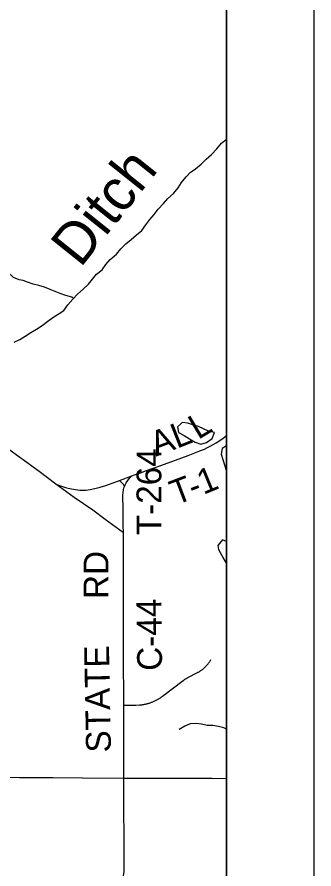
# Model space of a CAD drawing. Extents: x 0 to 34, y 0 to 22.
# Drawn here: x 8.66 to 9, y 16.226 to 17.2 of the extents above; entities that cross this region are included whole.
import ezdxf

# ---------------------------------------------------------------- set-up
doc = ezdxf.new("R2010")
doc.units = 0
for name, color, linetype in [('GM_X_County_Road', 7, 'Continuous'), ('GM_X_County_Road_Text', 7, 'Continuous'), ('GM_X_Minor_Lake', 7, 'Continuous'), ('GM_X_Minor_River', 7, 'Continuous'), ('GM_X_Minor_River_Text', 7, 'Continuous'), ('GM_X_Rail_Line_Text', 7, 'Continuous'), ('GM_X_Township_Road', 7, 'Continuous'), ('GM_X_Township_Road_Text', 7, 'Continuous'), ('SH_Cut_Line', 7, 'Continuous'), ('SH_Data', 7, 'Continuous')]:
    doc.layers.add(name, color=color, linetype=linetype)

msp = doc.modelspace()

# ---------------------------------------------------------------- linework, layer by layer
at = {"layer": 'GM_X_County_Road'}
for points in [[(8.78255, 16.32956), (8.78248, 16.40718), (8.78248, 16.4129), (8.78234, 16.43514), (8.78224, 16.44955), (8.78211, 16.47111), (8.78204, 16.48817), (8.78211, 16.50252), (8.78217, 16.53182), (8.78204, 16.55562), (8.78211, 16.59506), (8.78197, 16.61013), (8.76132, 16.62526), (8.76123, 16.62532), (8.74705, 16.6357), (8.72561, 16.65053), (8.70472, 16.66575), (8.68556, 16.67999), (8.68303, 16.68189), (8.66751, 16.69328), (8.66526, 16.69492), (8.64955, 16.70639)], [(8.61956, 16.33052), (8.66318, 16.33042), (8.70125, 16.33016), (8.73515, 16.33006), (8.78205, 16.32957)], [(8.78205, 16.32957), (8.78255, 16.32956), (8.81092, 16.32962), (8.86309, 16.32939), (8.88364, 16.32935), (8.9, 16.32932)]]:
    msp.add_lwpolyline(points, dxfattribs=at)
at = {"layer": 'GM_X_Minor_Lake'}
for points in [[(8.84741, 16.73434), (8.84377, 16.7312), (8.84511, 16.72474), (8.8514, 16.72113), (8.85768, 16.71734), (8.86396, 16.71373), (8.87044, 16.71146), (8.87709, 16.71337), (8.88355, 16.71775), (8.88606, 16.72459)], [(8.8474, 16.73434), (8.84377, 16.7312), (8.84511, 16.72474), (8.8514, 16.72113), (8.85768, 16.71734), (8.86396, 16.71373), (8.87044, 16.71146), (8.87709, 16.71337), (8.88355, 16.71775), (8.88605, 16.72457)], [(8.88606, 16.72459), (8.87936, 16.72611), (8.87364, 16.72896), (8.86774, 16.73161), (8.86127, 16.7335), (8.85556, 16.73521), (8.84928, 16.73596), (8.84741, 16.73434)], [(8.88602, 16.7246), (8.87936, 16.72611), (8.87364, 16.72896), (8.86774, 16.73161), (8.86127, 16.7335), (8.85556, 16.73521), (8.84928, 16.73596), (8.84741, 16.73434)], [(8.9, 16.60009), (8.89533, 16.60178), (8.8902, 16.59531)], [(8.9, 16.60009), (8.89533, 16.60178), (8.8902, 16.59531)], [(8.8902, 16.59531), (8.89097, 16.59074), (8.89459, 16.5839), (8.8961, 16.5814)], [(8.89581, 16.58161), (8.8986, 16.57725), (8.9, 16.57497)], [(8.8961, 16.5814), (8.8986, 16.57725), (8.9, 16.57497)]]:
    msp.add_lwpolyline(points, dxfattribs=at)
at = {"layer": 'GM_X_Minor_River'}
for points in [[(8.657, 16.82775), (8.66346, 16.83099), (8.66955, 16.8348), (8.67601, 16.83899), (8.68266, 16.8428), (8.68912, 16.847), (8.69539, 16.85176), (8.70148, 16.85595), (8.70737, 16.85976), (8.71383, 16.86414), (8.71839, 16.87042), (8.72427, 16.87689), (8.72959, 16.88279), (8.73586, 16.88831), (8.74194, 16.89402), (8.7465, 16.90011), (8.75125, 16.90582), (8.75771, 16.91077), (8.76188, 16.91686), (8.76701, 16.92238), (8.77404, 16.92848), (8.77917, 16.93457), (8.78468, 16.94028), (8.79095, 16.94523), (8.79684, 16.95056), (8.80311, 16.9557), (8.80767, 16.96217), (8.81241, 16.96807), (8.81716, 16.97378), (8.82172, 16.97987), (8.8278, 16.98634), (8.83273, 16.99205), (8.83919, 16.99776), (8.8447, 17.00423), (8.8485, 17.01032), (8.85381, 17.01679), (8.85837, 17.02193), (8.86465, 17.02612), (8.87092, 17.03146), (8.87662, 17.03717), (8.88289, 17.04231), (8.88877, 17.04897), (8.89428, 17.05525), (8.9, 17.05987)], [(8.72499, 16.87769), (8.72294, 16.87936), (8.71609, 16.88144), (8.70981, 16.88353), (8.7039, 16.88599), (8.69819, 16.88808), (8.69172, 16.89073), (8.68544, 16.89281), (8.67897, 16.89414), (8.67231, 16.8966), (8.66755, 16.89831), (8.66279, 16.89906), (8.65632, 16.9019), (8.65022, 16.9076), (8.64603, 16.91368), (8.64336, 16.91995), (8.64278, 16.92623), (8.646, 16.93231), (8.64847, 16.9384), (8.64827, 16.94524)], [(8.9, 16.70929), (8.89517, 16.70636), (8.89385, 16.69989), (8.89557, 16.69362), (8.89768, 16.68773), (8.89959, 16.68164), (8.9, 16.68087)], [(8.9, 16.38559), (8.89697, 16.38691), (8.89069, 16.38843), (8.88441, 16.38975), (8.87794, 16.38974), (8.87147, 16.39106), (8.865, 16.39182), (8.85853, 16.39181), (8.85226, 16.38914), (8.8458, 16.38514)]]:
    msp.add_lwpolyline(points, dxfattribs=at)
at = {"layer": 'GM_X_Rail_Line_Text'}
msp.add_lwpolyline([(6.98283, 15.64326), (6.99923, 15.64397), (7.17478, 15.64453), (7.47838, 15.64609), (7.49589, 15.64556), (7.56787, 15.64626), (8.0395, 15.64944), (8.38107, 15.65063), (8.55432, 15.65138), (8.81714, 15.6521), (8.85084, 15.65219), (8.9, 15.65232), (8.9, 17.93196), (8.70657, 17.92895), (8.01133, 17.91891), (7.76198, 17.91718), (7.69251, 17.91437), (7.5577, 17.91222), (7.40725, 17.90951), (7.25546, 17.90618), (6.96766, 17.90085)], dxfattribs=at)
at = {"layer": 'GM_X_Township_Road'}
for points in [[(8.70472, 16.66575), (8.7099, 16.66372), (8.71347, 16.66248), (8.71594, 16.66168), (8.71865, 16.66107), (8.72284, 16.66014), (8.72734, 16.65938), (8.72974, 16.65904), (8.73205, 16.65887), (8.73534, 16.65879), (8.73886, 16.65891), (8.74416, 16.65946), (8.74939, 16.66051), (8.75537, 16.66199), (8.76184, 16.66396), (8.7777, 16.66991), (8.79154, 16.67512), (8.79468, 16.67623), (8.8014, 16.67869), (8.80854, 16.68122), (8.82475, 16.68701), (8.84884, 16.6957), (8.85599, 16.69828), (8.86369, 16.70124), (8.86954, 16.70358), (8.8746, 16.70574), (8.87805, 16.7074), (8.88131, 16.70901), (8.88482, 16.71085), (8.88797, 16.71282), (8.89561, 16.71789), (8.9, 16.72123)], [(8.78197, 16.61013), (8.78191, 16.61917), (8.78178, 16.6367), (8.7815, 16.65287), (8.78168, 16.6562), (8.78205, 16.65928), (8.78261, 16.66138), (8.78326, 16.66303), (8.78402, 16.6647), (8.78525, 16.66717), (8.78692, 16.6697), (8.78901, 16.67228), (8.79154, 16.67512)], [(8.78326, 16.66303), (8.78196, 16.66511), (8.78079, 16.66664), (8.77925, 16.66827), (8.7777, 16.66991)], [(8.78248, 16.4129), (8.79171, 16.41303), (8.79605, 16.4131), (8.80062, 16.41331), (8.80144, 16.41336), (8.80226, 16.41343), (8.80308, 16.41351), (8.80389, 16.41361), (8.80471, 16.41372), (8.80552, 16.41385), (8.80633, 16.41399), (8.80713, 16.41415), (8.80794, 16.41432), (8.80874, 16.4145), (8.80954, 16.4147), (8.81033, 16.41492), (8.81112, 16.41514), (8.8119, 16.41538), (8.81268, 16.41564), (8.81346, 16.41591), (8.81423, 16.4162), (8.815, 16.41649), (8.81576, 16.4168), (8.81652, 16.41712), (8.81727, 16.41746), (8.81801, 16.41781), (8.81875, 16.41817), (8.81949, 16.41855), (8.82022, 16.41894), (8.82094, 16.41934), (8.82165, 16.41976), (8.82236, 16.42018), (8.82306, 16.42062), (8.82375, 16.42107), (8.82444, 16.42153), (8.82512, 16.422), (8.82578, 16.42249), (8.82669, 16.42317), (8.85045, 16.44115), (8.85134, 16.4418), (8.85189, 16.44217), (8.85243, 16.44254), (8.85299, 16.4429), (8.85355, 16.44325), (8.85412, 16.44359), (8.8547, 16.44392), (8.85527, 16.44424), (8.85586, 16.44455), (8.86676, 16.45023), (8.86734, 16.45054), (8.86792, 16.45086), (8.86849, 16.4512), (8.86906, 16.45154), (8.86962, 16.45189), (8.87017, 16.45225), (8.87072, 16.45263), (8.87126, 16.45301), (8.87179, 16.4534), (8.87232, 16.4538), (8.87284, 16.45421), (8.87336, 16.45462), (8.87386, 16.45505), (8.87436, 16.45549), (8.87485, 16.45593), (8.87534, 16.45639), (8.87581, 16.45685), (8.87628, 16.45731), (8.87673, 16.45779), (8.87718, 16.45828), (8.87763, 16.45877), (8.87806, 16.45927), (8.87848, 16.45978), (8.8789, 16.4603), (8.87931, 16.46082), (8.8797, 16.46135), (8.88009, 16.46189), (8.88047, 16.46243), (8.88084, 16.46298), (8.8812, 16.46354), (8.88155, 16.4641), (8.88214, 16.46511)], [(8.69431, 15.99588), (8.69557, 15.99913), (8.70614, 16.02447), (8.71294, 16.04057), (8.73355, 16.09066), (8.73496, 16.0941), (8.73963, 16.10542), (8.74011, 16.10661), (8.74631, 16.12199), (8.74946, 16.12977), (8.74952, 16.12993), (8.77358, 16.19269), (8.77424, 16.19436), (8.78028, 16.21076), (8.78131, 16.21413), (8.78193, 16.21675), (8.78248, 16.21985), (8.78276, 16.22322), (8.78282, 16.2257), (8.78255, 16.32956)]]:
    msp.add_lwpolyline(points, dxfattribs=at)
at = {"layer": 'SH_Cut_Line'}
msp.add_lwpolyline([(2.1, 14.1), (8.9, 14.1), (8.9, 20.52117), (8.88492, 20.52095), (8.78844, 20.51908), (8.45204, 20.51253), (8.41696, 20.51215), (8.39386, 20.51177), (8.38319, 20.51123), (8.37874, 20.51114), (8.37504, 20.51102), (8.18847, 20.50622), (7.95771, 20.5026), (7.74412, 20.50184), (7.55552, 20.49834), (7.41076, 20.49536), (7.12851, 20.48984), (7.05001, 20.48828), (6.99108, 20.48711)], dxfattribs=at)
at = {"layer": 'SH_Data'}
for p, q in [((9, 21), (9, 14)), ((8.9, 20.9), (8.9, 14.1))]:
    msp.add_line(p, q, dxfattribs=at)

# ---------------------------------------------------------------- texts
at = {"layer": 'GM_X_County_Road_Text'}
for s, rotation, p in [('RD', 90, (8.76494, 16.53438)), ('C-44', 90.68229, (8.82629, 16.45241)), ('STATE', 91.10599, (8.76785, 16.35906))]:
    msp.add_text(s, height=0.028409, rotation=rotation, dxfattribs=at).set_placement(p)
at = {"layer": 'GM_X_Minor_River_Text'}
msp.add_text('Ditch', height=0.047369, rotation=51.41998, dxfattribs=at).set_placement((8.7328, 16.91197))
at = {"layer": 'GM_X_Township_Road_Text'}
for s, height, rotation, p in [('L', 0.02841, 30.88789, (8.86748, 16.71604)), ('L', 0.02841, 21.53245, (8.84318, 16.706)), ('A', 0.02841, 20.70484, (8.81937, 16.697)), ('T-264', 0.028409, 90, (8.82542, 16.60729)), ('1', 0.02841, 22.37112, (8.87348, 16.65323)), ('T', 0.02841, 20.77875, (8.84192, 16.64119)), ('-', 0.02841, 21.03614, (8.86192, 16.64877))]:
    msp.add_text(s, height=height, rotation=rotation, dxfattribs=at).set_placement(p)

doc.saveas('drawing.dxf')
